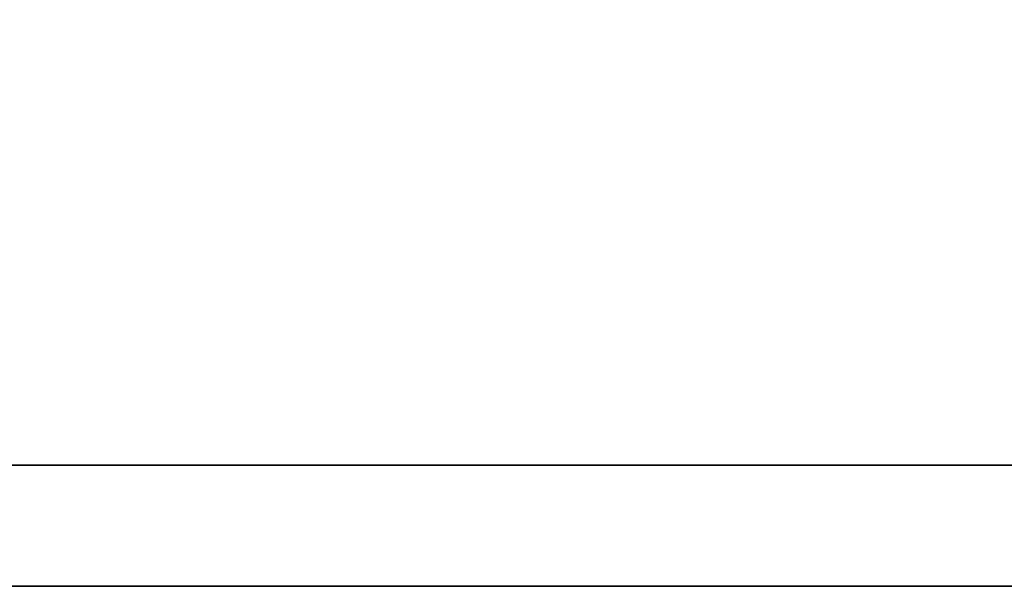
# Model space of a CAD drawing. Header units: millimetres. Extents: x -257 to 3135, y -1556 to 860.
# Tile 383 of 633: x 1310.76 to 1312.396, y -1263.644 to -1262.703. Entities that reach past the tile are written whole.
import ezdxf

# ---------------------------------------------------------------- set-up
doc = ezdxf.new("R2010")
doc.units = ezdxf.units.MM
doc.layers.add('DIM', color=4, linetype='CONTINUOUS')
doc.layers.add('layer 1', color=7, linetype='CONTINUOUS')

# ---------------------------------------------------------------- blocks, each defined once
blk = doc.blocks.new('TBI MOTION logo(完整正式版)')
at = {"layer": 'layer 1', "color": 22, "lineweight": 35}
blk.add_open_spline([(75.90875, -9.47875), (75.90875, -9.47875), (75.90875, -12.28625), (75.90875, -12.28625), (75.90875, -12.28625), (75.90875, -12.28625), (75.90875, -12.47875), (75.90875, -12.47875), (75.90875, -12.47875), (75.90875, -12.47875), (75.71625, -12.47875), (75.71625, -12.47875), (75.71625, -12.47875), (75.71625, -12.47875), (-88.32875, -12.47875), (-88.32875, -12.47875), (-88.32875, -12.47875), (-88.32875, -12.47875), (-88.32875, -13.29375), (-88.32875, -13.29375), (-88.32875, -13.29375), (-88.32875, -13.29375), (82.89125, -13.29375), (82.89125, -13.29375), (82.89125, -13.29375), (82.89125, -13.29375), (75.90875, -9.47875), (75.90875, -9.47875)], degree=3, knots=[0, 0, 0, 0, 0.1428571, 0.1428571, 0.1428571, 0.1428572, 0.2857143, 0.2857143, 0.2857143, 0.2857143, 0.4285714, 0.4285714, 0.4285714, 0.4285714, 0.5714286, 0.5714286, 0.5714286, 0.5714286, 0.7142857, 0.7142857, 0.7142857, 0.7142857, 0.8571429, 0.8571429, 0.8571429, 0.8571429, 1, 1, 1, 1], dxfattribs=at)

msp = doc.modelspace()

# ---------------------------------------------------------------- block references
at = {"layer": 'DIM', "color": 7, "xscale": 0.246592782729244, "yscale": 0.246592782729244, "zscale": 0.246592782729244}
msp.add_blockref('TBI MOTION logo(完整正式版)', (1327.5156, -1260.3654), dxfattribs=at)

doc.saveas('drawing.dxf')
